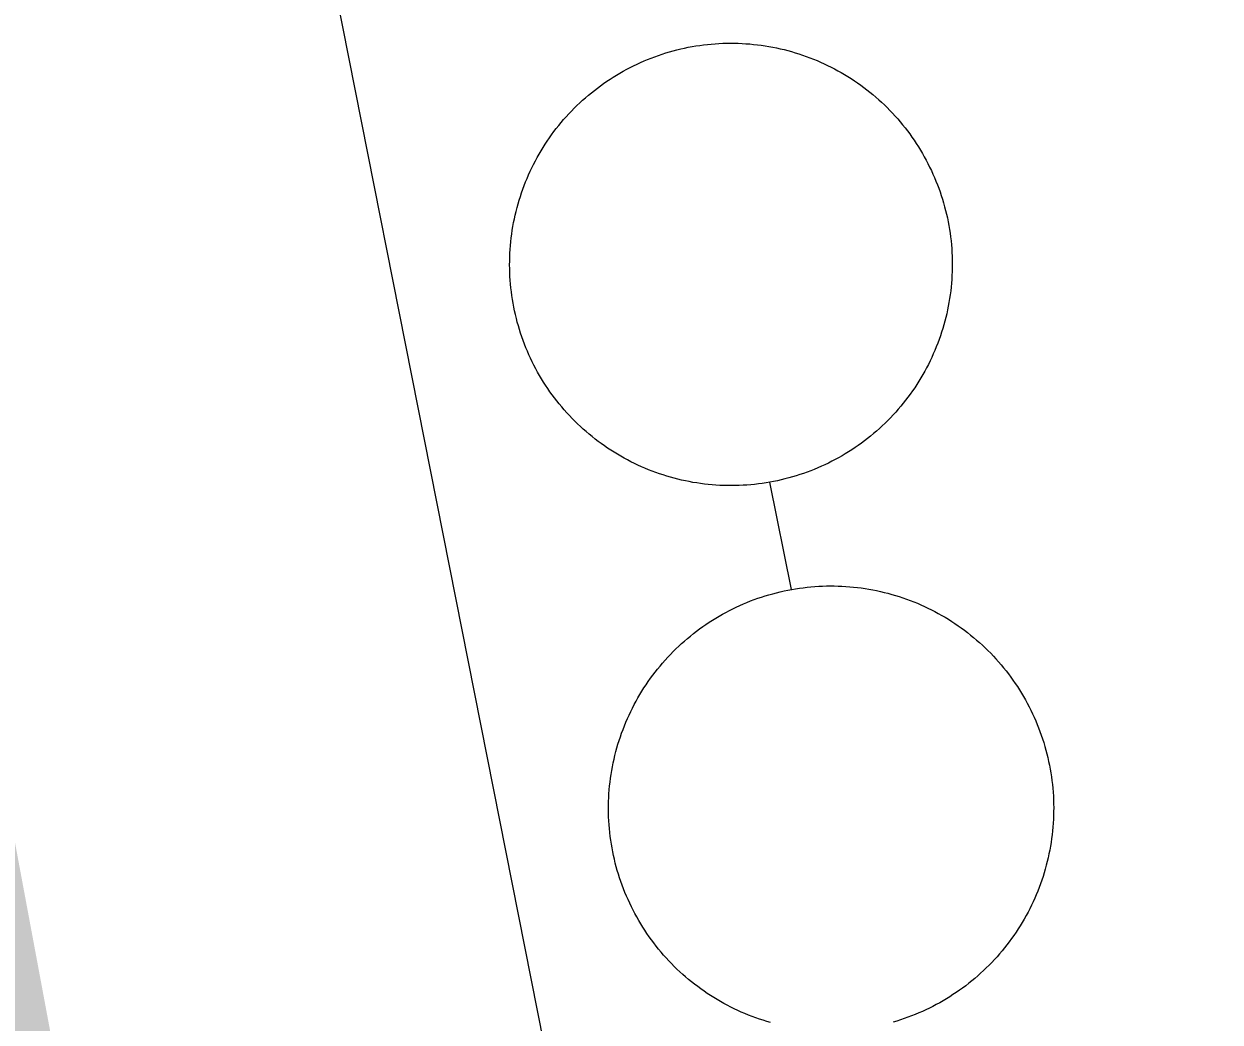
# Model space of a CAD drawing. Extents: x 3651524 to 3689615, y 505651 to 531377.
# Drawn here: x 3673394.7 to 3673571.8, y 513991.2 to 514139.1 of the extents above; entities that cross this region are included whole.
import ezdxf

# ---------------------------------------------------------------- set-up
doc = ezdxf.new("R2010")
doc.units = 0
for name, color, linetype in [('V-DOMW-TANK', 7, 'Continuous'), ('V-ROAD-CNTR', 7, 'Continuous'), ('V-SITE-OTLN', 7, 'Continuous'), ('V-SURV-IDEN', 7, 'Continuous'), ('V-UTIL-LINE', 7, 'Continuous')]:
    doc.layers.add(name, color=color, linetype=linetype)

msp = doc.modelspace()

# ---------------------------------------------------------------- linework, layer by layer
at = {"layer": 'V-DOMW-TANK'}
for points in [[(3673473.183, 514123.115), (3673473.531, 514123.57), (3673473.886, 514124.019), (3673474.248, 514124.461), (3673474.619, 514124.897), (3673474.998, 514125.325), (3673475.383, 514125.747), (3673475.776, 514126.163), (3673476.175, 514126.573), (3673476.583, 514126.976), (3673476.996, 514127.369), (3673477.418, 514127.756), (3673477.846, 514128.139), (3673478.281, 514128.508), (3673478.721, 514128.874), (3673479.167, 514129.231), (3673479.62, 514129.579), (3673480.081, 514129.921), (3673480.546, 514130.253), (3673481.017, 514130.578), (3673481.492, 514130.896), (3673481.973, 514131.205), (3673482.461, 514131.504), (3673482.954, 514131.795), (3673483.45, 514132.078), (3673483.956, 514132.352), (3673484.459, 514132.618), (3673484.971, 514132.874), (3673485.488, 514133.122), (3673486.008, 514133.36), (3673486.532, 514133.589), (3673487.058, 514133.808), (3673487.591, 514134.019), (3673488.125, 514134.222), (3673488.668, 514134.412), (3673489.207, 514134.597), (3673489.751, 514134.769), (3673490.3, 514134.932), (3673490.851, 514135.084), (3673491.404, 514135.231), (3673491.961, 514135.367), (3673492.518, 514135.492), (3673493.081, 514135.606), (3673493.643, 514135.711), (3673494.206, 514135.807), (3673494.771, 514135.893), (3673495.338, 514135.969), (3673495.906, 514136.034), (3673496.475, 514136.09), (3673497.044, 514136.137), (3673497.618, 514136.174), (3673498.189, 514136.198), (3673498.761, 514136.214), (3673499.332, 514136.221), (3673499.903, 514136.217), (3673500.477, 514136.204), (3673501.048, 514136.18), (3673501.62, 514136.147), (3673502.189, 514136.102), (3673502.758, 514136.049), (3673503.328, 514135.985), (3673503.895, 514135.911), (3673504.46, 514135.827), (3673505.025, 514135.735), (3673505.587, 514135.633), (3673506.148, 514135.518), (3673506.709, 514135.397), (3673507.264, 514135.266), (3673507.817, 514135.123), (3673508.37, 514134.969), (3673508.919, 514134.81), (3673509.463, 514134.64), (3673510.006, 514134.457), (3673510.547, 514134.269), (3673511.083, 514134.068), (3673511.616, 514133.859), (3673512.144, 514133.642), (3673512.669, 514133.417), (3673513.191, 514133.179), (3673513.707, 514132.934), (3673514.219, 514132.68), (3673514.727, 514132.417), (3673515.231, 514132.145), (3673515.73, 514131.867), (3673516.224, 514131.576), (3673516.711, 514131.277), (3673517.195, 514130.972), (3673517.672, 514130.656), (3673518.145, 514130.333), (3673518.61, 514130.001), (3673519.071, 514129.663), (3673519.525, 514129.315), (3673519.974, 514128.96), (3673520.416, 514128.598), (3673520.852, 514128.225), (3673521.28, 514127.848), (3673521.704, 514127.463), (3673522.12, 514127.07), (3673522.528, 514126.669), (3673522.931, 514126.263), (3673523.324, 514125.848)], [(3673523.324, 514125.848), (3673523.711, 514125.428), (3673524.094, 514125), (3673524.465, 514124.565), (3673524.83, 514124.125), (3673525.186, 514123.679), (3673525.536, 514123.224), (3673525.876, 514122.765), (3673526.212, 514122.3), (3673526.536, 514121.829), (3673526.851, 514121.354), (3673527.16, 514120.871), (3673527.459, 514120.385), (3673527.752, 514119.892), (3673528.035, 514119.394), (3673528.307, 514118.895), (3673528.573, 514118.385), (3673528.829, 514117.875), (3673529.077, 514117.359), (3673529.315, 514116.838), (3673529.544, 514116.314), (3673529.765, 514115.786), (3673529.976, 514115.253), (3673530.175, 514114.717), (3673530.369, 514114.18), (3673530.552, 514113.639), (3673530.724, 514113.093), (3673530.888, 514112.546), (3673531.043, 514111.995), (3673531.187, 514111.44), (3673531.322, 514110.885), (3673531.447, 514110.326), (3673531.561, 514109.767), (3673531.666, 514109.203), (3673531.762, 514108.64), (3673531.848, 514108.075), (3673531.924, 514107.508), (3673531.989, 514106.938), (3673532.047, 514106.367), (3673532.092, 514105.8), (3673532.129, 514105.228), (3673532.155, 514104.657), (3673532.17, 514104.085), (3673532.176, 514103.514), (3673532.176, 514102.941), (3673532.159, 514102.369), (3673532.135, 514101.798), (3673532.102, 514101.226), (3673532.057, 514100.657), (3673532.004, 514100.088), (3673531.94, 514099.518), (3673531.867, 514098.951), (3673531.785, 514098.386), (3673531.69, 514097.821), (3673531.588, 514097.257), (3673531.475, 514096.698), (3673531.352, 514096.141), (3673531.221, 514095.582), (3673531.078, 514095.027), (3673530.926, 514094.476), (3673530.765, 514093.927), (3673530.593, 514093.383), (3673530.412, 514092.838), (3673530.224, 514092.299), (3673530.023, 514091.763), (3673529.816, 514091.23), (3673529.597, 514090.702), (3673529.37, 514090.177), (3673529.134, 514089.655), (3673528.889, 514089.139), (3673528.635, 514088.623), (3673528.373, 514088.119), (3673528.1, 514087.615), (3673527.822, 514087.116), (3673527.531, 514086.622), (3673527.232, 514086.135), (3673526.925, 514085.651), (3673526.611, 514085.174), (3673526.288, 514084.701), (3673525.958, 514084.234), (3673525.618, 514083.775), (3673525.27, 514083.321), (3673524.916, 514082.872), (3673524.553, 514082.43), (3673524.184, 514081.994), (3673523.804, 514081.564), (3673523.419, 514081.142), (3673523.025, 514080.726), (3673522.626, 514080.316), (3673522.218, 514079.915), (3673521.805, 514079.52), (3673521.383, 514079.133), (3673520.955, 514078.756), (3673520.521, 514078.381), (3673520.08, 514078.016), (3673519.634, 514077.66), (3673519.181, 514077.31), (3673518.72, 514076.968), (3673518.256, 514076.636), (3673517.787, 514076.31), (3673517.309, 514075.993)], [(3673469.257, 514090.575), (3673469.036, 514091.103), (3673468.827, 514091.636), (3673468.624, 514092.17), (3673468.432, 514092.709), (3673468.249, 514093.252), (3673468.077, 514093.796), (3673467.914, 514094.345), (3673467.76, 514094.896), (3673467.615, 514095.449), (3673467.479, 514096.006), (3673467.355, 514096.563), (3673467.24, 514097.122), (3673467.137, 514097.685), (3673467.039, 514098.251), (3673466.953, 514098.816), (3673466.877, 514099.383), (3673466.812, 514099.951), (3673466.754, 514100.52), (3673466.709, 514101.091), (3673466.673, 514101.661), (3673466.648, 514102.232), (3673466.632, 514102.803), (3673466.625, 514103.377), (3673466.627, 514103.948), (3673466.642, 514104.518), (3673466.666, 514105.091), (3673466.699, 514105.662), (3673466.744, 514106.234), (3673466.797, 514106.803), (3673466.861, 514107.37), (3673466.935, 514107.938), (3673467.015, 514108.505), (3673467.111, 514109.068), (3673467.213, 514109.631), (3673467.326, 514110.193), (3673467.449, 514110.754), (3673467.582, 514111.307), (3673467.723, 514111.862), (3673467.875, 514112.413), (3673468.036, 514112.961), (3673468.211, 514113.508), (3673468.387, 514114.051), (3673468.577, 514114.59), (3673468.778, 514115.126), (3673468.983, 514115.659), (3673469.204, 514116.189), (3673469.433, 514116.713), (3673469.667, 514117.234), (3673469.912, 514117.752), (3673470.166, 514118.264), (3673470.429, 514118.772), (3673470.701, 514119.275), (3673470.982, 514119.773), (3673471.27, 514120.267), (3673471.569, 514120.756), (3673471.874, 514121.24), (3673472.19, 514121.717), (3673472.513, 514122.188), (3673472.843, 514122.655), (3673473.183, 514123.115)], [(3673517.309, 514075.993), (3673516.828, 514075.686), (3673516.339, 514075.383), (3673515.847, 514075.094), (3673515.351, 514074.811), (3673514.85, 514074.537), (3673514.34, 514074.273), (3673513.83, 514074.017), (3673513.314, 514073.769), (3673512.793, 514073.529), (3673512.271, 514073.302), (3673511.743, 514073.081), (3673511.212, 514072.87), (3673510.676, 514072.669), (3673510.135, 514072.477), (3673509.595, 514072.294), (3673509.05, 514072.12), (3673508.501, 514071.956), (3673507.95, 514071.803), (3673507.397, 514071.659), (3673506.84, 514071.524), (3673506.283, 514071.399), (3673505.722, 514071.285), (3673505.161, 514071.178), (3673504.595, 514071.082), (3673504.03, 514070.998), (3673503.463, 514070.922), (3673502.896, 514070.855), (3673502.326, 514070.799), (3673501.755, 514070.754), (3673501.185, 514070.717), (3673500.612, 514070.691), (3673500.041, 514070.674), (3673499.469, 514070.668), (3673498.898, 514070.674), (3673498.324, 514070.687), (3673497.753, 514070.709), (3673497.184, 514070.744), (3673496.612, 514070.787), (3673496.043, 514070.84), (3673495.474, 514070.904), (3673494.906, 514070.977), (3673494.341, 514071.059), (3673493.776, 514071.156), (3673493.215, 514071.258), (3673492.653, 514071.371), (3673492.094, 514071.494), (3673491.537, 514071.629), (3673490.984, 514071.768), (3673490.431, 514071.92), (3673489.883, 514072.081), (3673489.338, 514072.251), (3673488.795, 514072.434), (3673488.254, 514072.622), (3673487.718, 514072.819), (3673487.185, 514073.028), (3673486.657, 514073.247), (3673486.133, 514073.474), (3673485.61, 514073.712), (3673485.094, 514073.955), (3673484.582, 514074.209), (3673484.072, 514074.473), (3673483.571, 514074.746), (3673483.073, 514075.028), (3673482.579, 514075.315), (3673482.09, 514075.612), (3673481.607, 514075.919), (3673481.129, 514076.235), (3673480.656, 514076.556), (3673480.191, 514076.888), (3673479.731, 514077.228), (3673479.276, 514077.574), (3673478.827, 514077.93), (3673478.385, 514078.293), (3673477.949, 514078.664), (3673477.521, 514079.043), (3673477.097, 514079.428), (3673476.681, 514079.821), (3673476.274, 514080.22), (3673475.87, 514080.628), (3673475.477, 514081.041), (3673475.09, 514081.463), (3673474.709, 514081.889), (3673474.336, 514082.323), (3673473.972, 514082.766), (3673473.615, 514083.212), (3673473.265, 514083.665), (3673472.925, 514084.124), (3673472.591, 514084.589), (3673472.264, 514085.06), (3673471.95, 514085.537), (3673471.641, 514086.018), (3673471.342, 514086.505), (3673471.049, 514086.997), (3673470.766, 514087.495), (3673470.494, 514087.996), (3673470.228, 514088.504), (3673469.972, 514089.014), (3673469.724, 514089.53), (3673469.486, 514090.051), (3673469.257, 514090.575)], [(3673481.889, 514016.437), (3673481.783, 514017.002), (3673481.686, 514017.57), (3673481.6, 514018.139), (3673481.521, 514018.708), (3673481.455, 514019.28), (3673481.398, 514019.853), (3673481.351, 514020.427), (3673481.314, 514021), (3673481.285, 514021.576), (3673481.269, 514022.151), (3673481.262, 514022.727), (3673481.265, 514023.302), (3673481.277, 514023.878), (3673481.299, 514024.453), (3673481.334, 514025.027), (3673481.377, 514025.6), (3673481.43, 514026.173), (3673481.494, 514026.745), (3673481.566, 514027.316), (3673481.65, 514027.886), (3673481.742, 514028.453), (3673481.846, 514029.018), (3673481.959, 514029.583), (3673482.082, 514030.144), (3673482.213, 514030.706), (3673482.356, 514031.263), (3673482.508, 514031.816), (3673482.669, 514032.371), (3673482.839, 514032.922), (3673483.02, 514033.466), (3673483.21, 514034.009), (3673483.411, 514034.548), (3673483.62, 514035.084), (3673483.837, 514035.617), (3673484.066, 514036.145), (3673484.302, 514036.669), (3673484.547, 514037.19), (3673484.803, 514037.706), (3673485.068, 514038.218), (3673485.34, 514038.724), (3673485.621, 514039.225), (3673485.911, 514039.721), (3673486.21, 514040.214), (3673486.518, 514040.7), (3673486.833, 514041.179), (3673487.159, 514041.656), (3673487.49, 514042.125), (3673487.832, 514042.59), (3673488.181, 514043.047), (3673488.537, 514043.499), (3673488.902, 514043.944), (3673489.272, 514044.382), (3673489.653, 514044.814), (3673490.04, 514045.24), (3673490.435, 514045.66), (3673490.837, 514046.07), (3673491.246, 514046.475), (3673491.662, 514046.873), (3673492.084, 514047.266), (3673492.514, 514047.647), (3673492.95, 514048.021), (3673493.393, 514048.388), (3673493.841, 514048.749), (3673494.298, 514049.101), (3673494.759, 514049.445), (3673495.228, 514049.781), (3673495.699, 514050.108), (3673496.178, 514050.428), (3673496.661, 514050.737), (3673497.151, 514051.04), (3673497.646, 514051.333), (3673498.146, 514051.62), (3673498.65, 514051.896), (3673499.16, 514052.163), (3673499.674, 514052.421), (3673500.192, 514052.67), (3673500.712, 514052.912), (3673501.243, 514053.144), (3673501.773, 514053.365), (3673502.308, 514053.578), (3673502.846, 514053.78), (3673503.387, 514053.975), (3673503.932, 514054.159), (3673504.481, 514054.333), (3673505.032, 514054.499), (3673505.587, 514054.655), (3673506.14, 514054.8), (3673506.701, 514054.938), (3673507.262, 514055.065), (3673507.827, 514055.181), (3673508.392, 514055.288), (3673508.96, 514055.384), (3673509.527, 514055.472), (3673510.098, 514055.548), (3673510.67, 514055.615), (3673511.239, 514055.675), (3673511.815, 514055.72), (3673512.39, 514055.757), (3673512.963, 514055.783), (3673513.539, 514055.802)], [(3673513.539, 514055.802), (3673514.114, 514055.808), (3673514.69, 514055.806), (3673515.267, 514055.792), (3673515.841, 514055.769), (3673516.414, 514055.736), (3673516.988, 514055.693), (3673517.561, 514055.64), (3673518.133, 514055.577), (3673518.704, 514055.503), (3673519.273, 514055.421), (3673519.841, 514055.327), (3673520.408, 514055.224), (3673520.971, 514055.112), (3673521.534, 514054.989), (3673522.093, 514054.856), (3673522.651, 514054.714), (3673523.206, 514054.563), (3673523.758, 514054.401), (3673524.307, 514054.229), (3673524.854, 514054.049), (3673525.397, 514053.858), (3673525.938, 514053.66), (3673526.472, 514053.451), (3673527.005, 514053.232), (3673527.533, 514053.004), (3673528.057, 514052.767), (3673528.577, 514052.521), (3673529.094, 514052.267), (3673529.606, 514052.003), (3673530.111, 514051.73), (3673530.613, 514051.448), (3673531.111, 514051.159), (3673531.602, 514050.86), (3673532.088, 514050.553), (3673532.569, 514050.235), (3673533.044, 514049.912), (3673533.515, 514049.58), (3673533.978, 514049.238), (3673534.437, 514048.89), (3673534.889, 514048.533), (3673535.332, 514048.169), (3673535.772, 514047.796), (3673536.204, 514047.417), (3673536.63, 514047.03), (3673537.048, 514046.635), (3673537.46, 514046.234), (3673537.865, 514045.824), (3673538.262, 514045.408), (3673538.652, 514044.984), (3673539.035, 514044.556), (3673539.409, 514044.12), (3673539.78, 514043.678), (3673540.138, 514043.227), (3673540.489, 514042.772), (3673540.833, 514042.312), (3673541.169, 514041.845), (3673541.496, 514041.372), (3673541.816, 514040.892), (3673542.127, 514040.407), (3673542.428, 514039.918), (3673542.723, 514039.424), (3673543.008, 514038.924), (3673543.284, 514038.418), (3673543.552, 514037.908), (3673543.81, 514037.396), (3673544.06, 514036.876), (3673544.3, 514036.354), (3673544.531, 514035.828), (3673544.753, 514035.297), (3673544.966, 514034.763), (3673545.17, 514034.224), (3673545.363, 514033.681), (3673545.547, 514033.137), (3673545.723, 514032.588), (3673545.889, 514032.037), (3673546.045, 514031.484), (3673546.188, 514030.927), (3673546.325, 514030.368), (3673546.452, 514029.807), (3673546.569, 514029.243), (3673546.676, 514028.678), (3673546.774, 514028.111), (3673546.86, 514027.541), (3673546.938, 514026.972), (3673547.005, 514026.401), (3673547.061, 514025.827), (3673547.108, 514025.254), (3673547.147, 514024.68), (3673547.175, 514024.105), (3673547.19, 514023.529), (3673547.198, 514022.956), (3673547.194, 514022.381), (3673547.181, 514021.805), (3673547.157, 514021.23), (3673547.124, 514020.654), (3673547.081, 514020.081), (3673547.028, 514019.509), (3673546.966, 514018.936), (3673546.893, 514018.366), (3673546.809, 514017.797)], [(3673503.604, 513991.632), (3673503.061, 513991.822), (3673502.523, 513992.021), (3673501.986, 513992.23), (3673501.454, 513992.449), (3673500.925, 513992.676), (3673500.401, 513992.914), (3673499.881, 513993.16), (3673499.365, 513993.414), (3673498.853, 513993.678), (3673498.347, 513993.95), (3673497.845, 513994.233), (3673497.347, 513994.524), (3673496.856, 513994.823), (3673496.371, 513995.13), (3673495.889, 513995.445), (3673495.414, 513995.769), (3673494.945, 513996.103), (3673494.482, 513996.443), (3673494.024, 513996.791), (3673493.571, 513997.147), (3673493.127, 513997.512), (3673492.688, 513997.884), (3673492.254, 513998.263), (3673491.83, 513998.652), (3673491.408, 513999.046), (3673490.999, 513999.447), (3673490.593, 513999.857), (3673490.196, 514000.272), (3673489.807, 514000.696), (3673489.424, 514001.126), (3673489.049, 514001.563), (3673488.68, 514002.005), (3673488.322, 514002.453), (3673487.97, 514002.908), (3673487.626, 514003.371), (3673487.29, 514003.838), (3673486.962, 514004.311), (3673486.643, 514004.788), (3673486.331, 514005.274), (3673486.03, 514005.763), (3673485.735, 514006.257), (3673485.451, 514006.758), (3673485.174, 514007.262), (3673484.91, 514007.772), (3673484.648, 514008.286), (3673484.4, 514008.804), (3673484.158, 514009.327), (3673483.927, 514009.853), (3673483.706, 514010.385), (3673483.493, 514010.92), (3673483.29, 514011.456), (3673483.095, 514011.999), (3673482.909, 514012.544), (3673482.735, 514013.093), (3673482.571, 514013.644), (3673482.416, 514014.197), (3673482.268, 514014.754), (3673482.133, 514015.313), (3673482.006, 514015.874), (3673481.889, 514016.437)], [(3673546.809, 514017.797), (3673546.717, 514017.228), (3673546.614, 514016.662), (3673546.499, 514016.097), (3673546.379, 514015.536), (3673546.246, 514014.977), (3673546.104, 514014.418), (3673545.953, 514013.863), (3673545.791, 514013.312), (3673545.619, 514012.763), (3673545.439, 514012.216), (3673545.248, 514011.672), (3673545.047, 514011.133), (3673544.839, 514010.596), (3673544.621, 514010.064), (3673544.394, 514009.535), (3673544.157, 514009.011), (3673543.911, 514008.491), (3673543.657, 514007.975), (3673543.393, 514007.465), (3673543.12, 514006.957), (3673542.838, 514006.455), (3673542.547, 514005.96), (3673542.248, 514005.468), (3673541.941, 514004.981), (3673541.625, 514004.499), (3673541.302, 514004.022), (3673540.968, 514003.555), (3673540.628, 514003.092), (3673540.28, 514002.634), (3673539.921, 514002.183), (3673539.557, 514001.737), (3673539.186, 514001.298), (3673538.805, 514000.866), (3673538.418, 514000.44), (3673538.025, 514000.022), (3673537.621, 513999.609), (3673537.216, 513999.205), (3673536.798, 513998.808), (3673536.374, 513998.419), (3673535.944, 513998.034), (3673535.508, 513997.659), (3673535.065, 513997.293), (3673534.617, 513996.932), (3673534.162, 513996.58), (3673533.699, 513996.236), (3673533.233, 513995.9), (3673532.759, 513995.572), (3673532.28, 513995.255), (3673531.797, 513994.943), (3673531.307, 513994.64), (3673530.812, 513994.347), (3673530.312, 513994.063), (3673529.808, 513993.786), (3673529.298, 513993.518), (3673528.784, 513993.26), (3673528.266, 513993.01), (3673527.744, 513992.771), (3673527.216, 513992.539), (3673526.685, 513992.316), (3673526.153, 513992.103), (3673525.612, 513991.9), (3673525.071, 513991.706), (3673524.526, 513991.521), (3673523.978, 513991.347), (3673523.427, 513991.181)], [(3673505.253, 513991.118), (3673504.7, 513991.28), (3673504.151, 513991.452), (3673503.604, 513991.632)]]:
    msp.add_lwpolyline(points, dxfattribs=at)
at = {"layer": 'V-ROAD-CNTR'}
msp.add_arc((3668007.23, 529429.843), 16172.384, 288.5759577, 290.0870466, dxfattribs=at)
at = {"layer": 'V-SITE-OTLN'}
msp.add_lwpolyline([(3674884.886, 513586.691), (3674650.707, 513515.621), (3674434.078, 513452.967), (3674143.889, 513355.386), (3674063.067, 513326.609), (3673628.897, 513193.61), (3673436.344, 514166.883), (3674074.48, 514409.01), (3674225.471, 514470.088), (3674407.327, 514535.339), (3674600.652, 514605.747), (3674670.688, 514630.016), (3674771.109, 514669.848), (3674961.09, 514740.315)], dxfattribs=at)
at = {"layer": 'V-UTIL-LINE'}
msp.add_line((3673508.374, 514055.284), (3673505.177, 514071.182), dxfattribs=at)

# ---------------------------------------------------------------- texts
at = {"layer": 'V-SURV-IDEN'}
msp.add_text('852+50.1', height=100, rotation=280.56321, dxfattribs=at).set_placement((3673276.482, 514099.067))

doc.saveas('drawing.dxf')
